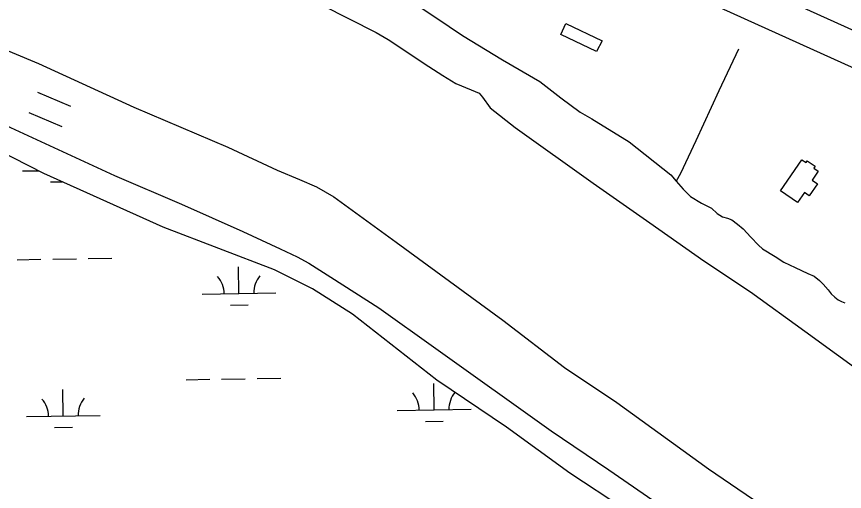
# Model space of a CAD drawing. Extents: x 3855477 to 3893699, y 299188 to 325115.
# Drawn here: x 3888916 to 3890036, y 311243 to 311886 of the extents above; entities that cross this region are included whole.
import ezdxf

# ---------------------------------------------------------------- set-up
doc = ezdxf.new("R2010")
doc.units = 0
for name, color, linetype in [('V-BLDG-OTLN', 7, 'Continuous'), ('V-LEVE-TOET', 7, 'Continuous'), ('V-ROAD-CNTR', 7, 'Continuous'), ('V-TOPO-SHOR', 7, 'Continuous'), ('V-WETL-SWMP', 7, 'Continuous')]:
    doc.layers.add(name, color=color, linetype=linetype)

msp = doc.modelspace()

# ---------------------------------------------------------------- linework, layer by layer
at = {"layer": 'V-BLDG-OTLN'}
for points in [[(3889708.4, 311853.7), (3889701, 311839), (3889652.5, 311862.3), (3889659.6, 311877.1)], [(3889978.8, 311692.5), (3889984.6, 311688.8), (3889986.2, 311691.2), (3889996.9, 311683.8), (3889995, 311681.1), (3890000.8, 311677), (3889992.6, 311665), (3890000.1, 311659.8), (3889988.9, 311643.6), (3889982.2, 311648.2), (3889972.8, 311634.7), (3889949.8, 311650.6)]]:
    msp.add_lwpolyline(points, close=True, dxfattribs=at)
at = {"layer": 'V-LEVE-TOET'}
for points in [[(3888609.5, 311972.9), (3888786.5, 311889.2), (3888945.9, 311822.7), (3889074.7, 311763.8), (3889202.2, 311709.8), (3889268.7, 311678.4), (3889298.8, 311665.9), (3889321.9, 311655.7), (3889345.3, 311642.5), (3889429.9, 311580.7), (3889574.3, 311475.2), (3889657.5, 311411.3), (3889728.4, 311363.7), (3889852.3, 311274.1), (3890023.8, 311157.2)], [(3888616.3, 311874.8), (3888764.8, 311805.1), (3888896, 311741.6), (3889048.6, 311671.2), (3889139.1, 311632.4), (3889222.5, 311595.3), (3889272.9, 311571.7), (3889295.6, 311561.2), (3889311.6, 311552.3), (3889341.5, 311533.7), (3889406.2, 311492.1), (3889483.6, 311436.8), (3889639.5, 311325.6), (3889717.5, 311272.8), (3889842.6, 311186.6)]]:
    msp.add_lwpolyline(points, dxfattribs=at)
at = {"layer": 'V-ROAD-CNTR'}
for points in [[(3891492.5, 311164.4), (3890930.6, 311418), (3889498.9, 312065.7), (3888757.7, 312400.2), (3887937.9, 312768.5), (3886982.5, 313203.4)], [(3887347.8, 313091.5), (3888589.6, 312527.4), (3889531.5, 312101.8), (3890546, 311643), (3891383, 311265.7), (3891491.6, 311217.4)], [(3888944.4, 311783.9), (3888989, 311765.3)], [(3888932.8, 311756.3), (3888977.4, 311737.6)]]:
    msp.add_lwpolyline(points, dxfattribs=at)
at = {"layer": 'V-TOPO-SHOR'}
for points in [[(3889413.1, 311932.1), (3889483.5, 311885.4), (3889519.7, 311860.8), (3889573.8, 311827.7), (3889624.4, 311798.6), (3889652.8, 311776.5), (3889679, 311756.8), (3889694.7, 311747.9), (3889744.9, 311716.8), (3889801.3, 311672), (3889808.9, 311663.5)], [(3889329.5, 311901.7), (3889402.6, 311864.7), (3889419.1, 311855.5), (3889473.8, 311818.6), (3889492.9, 311806.5), (3889510.5, 311795.7), (3889531.3, 311787.3), (3889542, 311782.6), (3889546.8, 311777.1), (3889557, 311762.7), (3889590.7, 311736.4), (3889696.4, 311661), (3889773.2, 311607), (3889846.2, 311555.6), (3889909.5, 311513.8), (3889982.8, 311460.6), (3890068.4, 311397.9)], [(3889893.3, 311842.4), (3889866.6, 311785.7), (3889835.5, 311718.2), (3889814.7, 311673.7), (3889808.9, 311663.5)], [(3889808.9, 311663.5), (3889818.3, 311652.8), (3889828.1, 311642.9), (3889842.9, 311633.9), (3889856.5, 311626.8), (3889864.3, 311619.9), (3889871.3, 311615.4), (3889878.3, 311613.4), (3889883.9, 311611.1), (3889891.7, 311605.3), (3889899.5, 311598.8), (3889909.7, 311587.8), (3889920.1, 311576.7), (3889925.7, 311571.9), (3889942.5, 311561.5), (3889954.5, 311554), (3889969.9, 311546.4), (3889987, 311538.7), (3889995.4, 311535), (3890002.8, 311528.9), (3890007.6, 311524.1), (3890014.4, 311516.4), (3890018.6, 311511.1), (3890023.6, 311506.3), (3890027.8, 311503), (3890032.4, 311500.6), (3890037, 311498.8)]]:
    msp.add_lwpolyline(points, dxfattribs=at)
at = {"layer": 'V-WETL-SWMP'}
for p, q in [((3888953.1, 311673.9), (3888820, 311741.9)), ((3888923.9, 311677.4), (3888945.6, 311677.7)), ((3889114.4, 311601.3), (3888953.1, 311673.9)), ((3888962.2, 311662.6), (3888977.7, 311662.8)), ((3889265.1, 311543.4), (3889114.4, 311601.3)), ((3888917, 311557.2), (3888949, 311557.7)), ((3888965, 311558), (3888997, 311558.5)), ((3889013, 311558.7), (3889045, 311559.3)), ((3889217.1, 311511.3), (3889216.6, 311547.3)), ((3889316.5, 311517.8), (3889265.1, 311543.4)), ((3889167.2, 311510.5), (3889267.1, 311512.1)), ((3889370.6, 311483.5), (3889316.5, 311517.8)), ((3889205.4, 311495.7), (3889229.4, 311496.1)), ((3889484.9, 311394.1), (3889370.6, 311483.5)), ((3889145.6, 311394.7), (3889177.6, 311395.2)), ((3889193.6, 311395.5), (3889225.6, 311396)), ((3889241.6, 311396.3), (3889273.6, 311396.8)), ((3889481.2, 311353.7), (3889480.6, 311389.7)), ((3889579.3, 311330.2), (3889484.9, 311394.1)), ((3888979.3, 311345.6), (3888978.8, 311381.6)), ((3889431.2, 311352.9), (3889531.2, 311354.6)), ((3888929.4, 311344.8), (3889029.3, 311346.4)), ((3889469.4, 311338.1), (3889493.4, 311338.5)), ((3888967.6, 311329.9), (3888991.6, 311330.3)), ((3889664.7, 311268.2), (3889579.3, 311330.2)), ((3889737.5, 311220.3), (3889664.7, 311268.2))]:
    msp.add_line(p, q, dxfattribs=at)
for centre, start, end in [((3889161.9, 311510.9), 0.1615, 41.7052), ((3889272.4, 311512.7), 140.1615, 181.7052), ((3889425.9, 311353.3), 0.1615, 41.7052), ((3889536.4, 311355.1), 140.3894, 181.7052), ((3888924.1, 311345.1), 0.1615, 41.7052), ((3889034.6, 311346.9), 140.1615, 181.7052)]:
    msp.add_arc(centre, 35.2, start, end, dxfattribs=at)

doc.saveas('drawing.dxf')
